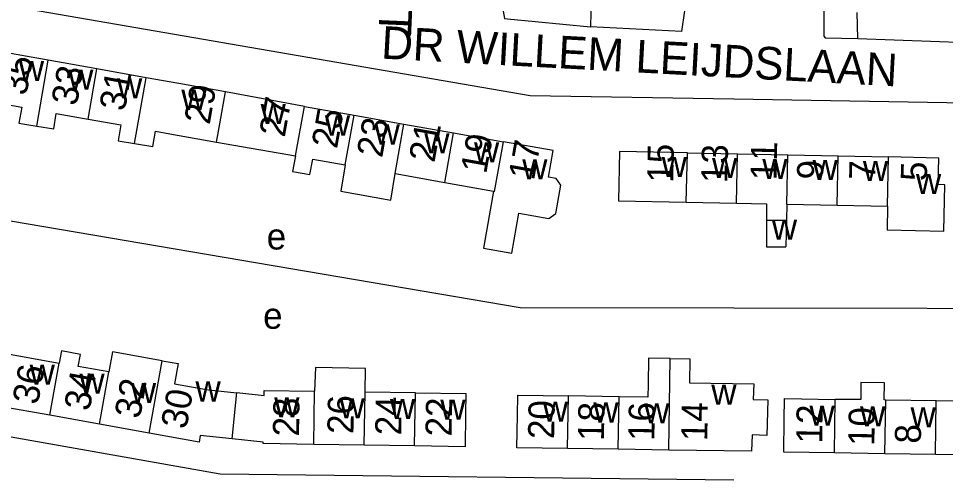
# Model space of a CAD drawing. Extents: x 163012 to 165277, y 382513 to 383987.
# Drawn here: x 164077.5 to 164219.5, y 383376 to 383446.1 of the extents above; entities that cross this region are included whole.
import ezdxf

# ---------------------------------------------------------------- set-up
doc = ezdxf.new("R2010")
doc.units = 0
for name, color, linetype in [('BLT_Basislijn', 7, 'Continuous'), ('BLT_Bebouwing', 7, 'Continuous'), ('BLT_Centroide', 7, 'Continuous'), ('BLT_Huisnummer', 7, 'Continuous'), ('BLT_Huisnummer_ tussenligend', 7, 'Continuous'), ('BLT_Onderverdeling_panden', 7, 'Continuous'), ('BLT_Straatnaam', 7, 'Continuous')]:
    doc.layers.add(name, color=color, linetype=linetype)

msp = doc.modelspace()

# ---------------------------------------------------------------- linework, layer by layer
at = {"layer": 'BLT_Basislijn'}
for p, q in [((164167.59, 383533.72), (164165.11, 383444.8)), ((164206.05, 383443.01), (164205.94, 383447.02)), ((164206.05, 383443.01), (164241.41, 383441.79))]:
    msp.add_line(p, q, dxfattribs=at)
for points in [[(164201.06, 383476.11), (164200.88, 383443.38), (164201.04, 383443.13), (164206.05, 383443.01)], [(164050.98, 383419.37), (164056.22, 383448.16), (164059.87, 383450.68), (164061.38, 383450.64), (164155.88, 383434.3), (164187.08, 383433.77)], [(164151.72, 383447.23), (164151.94, 383446.12), (164152.39, 383446.02), (164165.11, 383444.8)], [(164179.51, 383447.28), (164179.07, 383444.09), (164165.11, 383444.8)], [(164187.08, 383433.77), (164225.61, 383433.11), (164232.85, 383432.29), (164235.71, 383430.76)], [(164050.98, 383419.37), (164154.35, 383401.79), (164187.08, 383401.73)], [(164187.08, 383401.73), (164246.24, 383401.63)], [(164045.97, 383390.71), (164047.18, 383387.88), (164049.21, 383386.77), (164108.39, 383376.3), (164187.08, 383375.35)]]:
    msp.add_lwpolyline(points, dxfattribs=at)
at = {"layer": 'BLT_Bebouwing'}
for p, q in [((164082.02, 383439.7), (164074.46, 383441.05)), ((164089.52, 383438.36), (164082.02, 383439.7)), ((164097.05, 383437.02), (164089.52, 383438.36)), ((164102.07, 383436.12), (164097.05, 383437.02)), ((164121.29, 383432.63), (164128.91, 383431.28)), ((164128.91, 383431.28), (164136.53, 383429.92)), ((164136.53, 383429.92), (164144.15, 383428.56)), ((164144.15, 383428.56), (164151.77, 383427.2)), ((164179.95, 383425.5), (164187.65, 383425.35)), ((164187.65, 383425.35), (164195.36, 383425.19)), ((164195.36, 383425.19), (164203.06, 383425.03)), ((164203.06, 383425.03), (164210.77, 383424.87)), ((164135.17, 383422.31), (164142.79, 383420.95)), ((164142.79, 383420.95), (164150.28, 383419.61)), ((164179.79, 383417.95), (164187.5, 383417.79)), ((164195.2, 383417.63), (164202.91, 383417.47)), ((164202.91, 383417.47), (164210.61, 383417.32)), ((164195.14, 383415.17), (164195.05, 383411.08)), ((164138.3, 383388.71), (164130.58, 383388.83)), ((164169.49, 383388.12), (164161.73, 383388.24)), ((164218.08, 383387.48), (164210.34, 383387.6)), ((164225.82, 383387.36), (164218.08, 383387.48)), ((164089.91, 383383.9), (164082.29, 383385.27)), ((164097.53, 383382.53), (164089.91, 383383.9)), ((164130.45, 383380.69), (164122.72, 383380.81)), ((164138.18, 383380.57), (164130.45, 383380.69)), ((164169.36, 383380.06), (164161.61, 383380.18)), ((164177.12, 383379.94), (164169.36, 383380.06)), ((164210.21, 383379.37), (164202.47, 383379.49)), ((164217.96, 383379.25), (164210.21, 383379.37)), ((164225.7, 383379.14), (164217.96, 383379.25))]:
    msp.add_line(p, q, dxfattribs=at)
for points in [[(164109.22, 383434.85), (164102.07, 383436.12)], [(164121.29, 383432.63), (164109.22, 383434.85)], [(164073.09, 383433.36), (164078, 383432.48), (164077.57, 383430.05), (164080.3, 383429.6)], [(164080.3, 383429.6), (164082.89, 383429.17), (164083.29, 383431.54), (164088.15, 383430.67)], [(164088.15, 383430.67), (164093.18, 383429.78), (164092.74, 383427.35), (164095.25, 383426.93)], [(164095.25, 383426.93), (164098.07, 383426.46), (164098.47, 383428.83), (164100.7, 383428.43)], [(164100.7, 383428.43), (164107.84, 383427.16)], [(164107.84, 383427.16), (164119.94, 383425.02)], [(164150.28, 383419.61), (164148.72, 383410.87), (164153.05, 383410.1), (164154.15, 383416.26), (164158.75, 383415.44), (164159.8, 383416.18), (164160.11, 383417.96), (164160.58, 383420.53), (164159.85, 383421.57), (164158.66, 383421.79), (164159.38, 383425.84), (164151.77, 383427.2)], [(164119.94, 383425.02), (164119.47, 383422.63), (164122.14, 383422.19), (164122.56, 383424.55), (164127.55, 383423.66)], [(164179.95, 383425.5), (164169.55, 383425.72), (164169.42, 383418.16), (164179.79, 383417.95)], [(164210.61, 383417.32), (164210.54, 383413.69), (164219.24, 383413.51), (164219.39, 383420.61), (164218.39, 383420.63), (164218.47, 383424.71), (164210.77, 383424.87)], [(164127.55, 383423.66), (164126.89, 383419.63), (164134.51, 383418.27), (164135.17, 383422.31)], [(164187.5, 383417.79), (164192.05, 383417.7), (164192.05, 383415.17)], [(164195.2, 383417.63), (164195.14, 383415.17)], [(164192.05, 383415.17), (164192.05, 383411.08), (164195.05, 383411.08)], [(164091.35, 383391.91), (164086.64, 383392.75), (164086.97, 383394.61), (164084.07, 383395.13), (164083.73, 383393.28)], [(164099.52, 383393.62), (164091.91, 383394.99), (164091.35, 383391.91), (164091.35, 383391.9)], [(164082.29, 383385.27), (164074.68, 383386.64), (164075.56, 383391.56), (164076.12, 383394.64), (164083.73, 383393.28)], [(164099.52, 383393.62), (164101.96, 383393.21), (164101.4, 383390.1), (164106.58, 383389.17), (164110.94, 383388.73)], [(164177.34, 383393.97), (164173.99, 383394.02), (164173.93, 383390), (164173.91, 383388.05), (164169.49, 383388.12)], [(164177.34, 383393.97), (164180.35, 383393.92), (164180.3, 383390.26), (164190.12, 383390.11), (164190.04, 383387.7), (164192.29, 383387.63), (164192.12, 383382.19), (164189.87, 383382.26), (164189.79, 383379.75), (164177.12, 383379.94)], [(164130.58, 383388.83), (164130.64, 383392.45), (164122.98, 383392.57), (164122.85, 383388.95)], [(164110.94, 383388.74), (164115.11, 383388.32), (164115.13, 383389.07), (164122.85, 383388.95)], [(164210.34, 383387.6), (164210.11, 383387.64), (164210.15, 383390.26), (164206.54, 383390.31), (164206.5, 383387.7), (164202.59, 383387.71)], [(164138.3, 383388.71), (164146.03, 383388.59), (164145.98, 383385.45), (164145.9, 383380.45), (164138.18, 383380.57)], [(164161.61, 383380.18), (164153.85, 383380.3), (164153.93, 383385.3), (164153.98, 383388.36), (164161.73, 383388.24)], [(164202.47, 383379.49), (164194.73, 383379.6), (164194.8, 383384.6), (164194.85, 383387.83), (164202.59, 383387.71)], [(164110.23, 383381.66), (164105.32, 383382.16), (164105.15, 383381.16), (164097.53, 383382.53)], [(164122.72, 383380.81), (164115, 383380.93), (164115, 383381.17), (164110.23, 383381.66)]]:
    msp.add_lwpolyline(points, dxfattribs=at)
at = {"layer": 'BLT_Onderverdeling_panden'}
for p, q in [((164080.3, 383429.6), (164082.02, 383439.7)), ((164088.15, 383430.67), (164089.52, 383438.36)), ((164095.25, 383426.93), (164097.05, 383437.02)), ((164119.94, 383425.02), (164121.29, 383432.63)), ((164127.55, 383423.66), (164128.91, 383431.28)), ((164135.17, 383422.31), (164136.53, 383429.92)), ((164142.79, 383420.95), (164144.15, 383428.56)), ((164179.79, 383417.95), (164179.95, 383425.5)), ((164187.5, 383417.79), (164187.65, 383425.35)), ((164195.2, 383417.63), (164195.36, 383425.19)), ((164202.91, 383417.47), (164203.06, 383425.03)), ((164210.61, 383417.32), (164210.77, 383424.87)), ((164192.05, 383415.17), (164195.14, 383415.17)), ((164082.29, 383385.27), (164083.73, 383393.28)), ((164097.53, 383382.53), (164099.52, 383393.62)), ((164177.12, 383379.94), (164177.34, 383393.97)), ((164089.91, 383383.9), (164091.35, 383391.91)), ((164110.23, 383381.66), (164110.94, 383388.74)), ((164122.72, 383380.81), (164122.85, 383388.95)), ((164130.45, 383380.69), (164130.58, 383388.83)), ((164138.18, 383380.57), (164138.3, 383388.71)), ((164161.61, 383380.18), (164161.73, 383388.24)), ((164169.36, 383380.06), (164169.49, 383388.12)), ((164202.47, 383379.49), (164202.59, 383387.71)), ((164210.21, 383379.37), (164210.34, 383387.6)), ((164217.96, 383379.25), (164218.08, 383387.48))]:
    msp.add_line(p, q, dxfattribs=at)
for points in [[(164107.84, 383427.16), (164108.34, 383429.93), (164109.22, 383434.85)], [(164150.28, 383419.61), (164150.41, 383419.59), (164151.77, 383427.2)]]:
    msp.add_lwpolyline(points, dxfattribs=at)

# ---------------------------------------------------------------- texts
at = {"layer": 'BLT_Centroide'}
for s, p in [('w', (164077.56, 383436.53)), ('w', (164085.11, 383435.19)), ('w', (164092.59, 383433.84)), ('w', (164102.45, 383432.09)), ('w', (164114.58, 383429.94)), ('w', (164124.43, 383428.16)), ('w', (164132.04, 383426.78)), ('w', (164139.66, 383425.44)), ('w', (164147.27, 383424.06)), ('w', (164154.66, 383421.44)), ('w', (164176.01, 383421.81)), ('w', (164183.73, 383421.66)), ('w', (164191.43, 383421.5)), ('w', (164199.13, 383421.34)), ('w', (164206.84, 383421.19)), ('w', (164214.97, 383419.19)), ('w', (164192.89, 383412.18)), ('e', (164115.52, 383410.68)), ('e', (164114.97, 383398.53)), ('w', (164079.2, 383389.95)), ('w', (164086.83, 383388.59)), ('w', (164104.61, 383387.38)), ('w', (164094.72, 383387.17)), ('w', (164183.62, 383386.88)), ('w', (164116.67, 383384.94)), ('w', (164126.66, 383384.81)), ('w', (164134.38, 383384.7)), ('w', (164142.11, 383384.58)), ('w', (164157.8, 383384.28)), ('w', (164165.55, 383384.16)), ('w', (164173.34, 383384.03)), ('w', (164198.66, 383383.66)), ('w', (164206.41, 383383.55)), ('w', (164214.14, 383383.42))]:
    msp.add_text(s, height=4, dxfattribs=at).set_placement(p)
at = {"layer": 'BLT_Huisnummer'}
for s, rotation, p in [('33', 79.8887, (164086.42, 383432.59)), ('29', 79.8858, (164106.77, 383429.72)), ('27', 79.8894, (164118.27, 383427.78)), ('21', 79.8894, (164141.2, 383423.9)), ('17', 79.8854, (164156.45, 383421.17)), ('15', 88.8321, (164177.78, 383420.9)), ('9', 88.824, (164200.73, 383421.39)), ('5', 88.8194, (164216.63, 383421.15)), ('36', 79.8117, (164080.47, 383386.78)), ('30', 79.8069, (164103.21, 383383.03)), ('28', 89.106, (164120.46, 383382)), ('22', 89.1063, (164143.83, 383382)), ('20', 89.1042, (164159.54, 383381.6)), ('14', 89.0948, (164183, 383381.3)), ('12', 89.1432, (164200.6, 383380.93))]:
    msp.add_text(s, height=4, rotation=rotation, dxfattribs=at).set_placement(p)
at = {"layer": 'BLT_Huisnummer_ tussenligend'}
for s, rotation, p in [('35', 79.8887, (164078.7, 383434.17)), ('31', 79.8858, (164093.77, 383431.77)), ('25', 79.8894, (164126.28, 383426.03)), ('23', 79.8894, (164133.2, 383424.64)), ('19', 79.8854, (164149.13, 383422.17)), ('13', 88.824, (164186.07, 383420.84)), ('11', 88.824, (164193.6, 383421.29)), ('7', 88.8194, (164208.72, 383421.33)), ('34', 79.8069, (164088.38, 383385.8)), ('32', 79.8069, (164096.1, 383384.63)), ('26', 89.1063, (164128.8, 383382.38)), ('24', 89.1063, (164136.12, 383382.18)), ('18', 89.0948, (164167.17, 383381.32)), ('16', 89.0948, (164174.89, 383381.31)), ('10', 89.1363, (164208.59, 383380.54)), ('8', 89.1363, (164215.72, 383380.91))]:
    msp.add_text(s, height=4, rotation=rotation, dxfattribs=at).set_placement(p)
at = {"layer": 'BLT_Straatnaam'}
for s, rotation, p in [('GENERAAL DE LA REYSTRAAT', 267.52, (164136.94, 383542.99)), ('DR WILLEM LEIJDSLAAN', 356.8966, (164132.98, 383439.96))]:
    msp.add_text(s, height=5, rotation=rotation, dxfattribs=at).set_placement(p)

doc.saveas('drawing.dxf')
